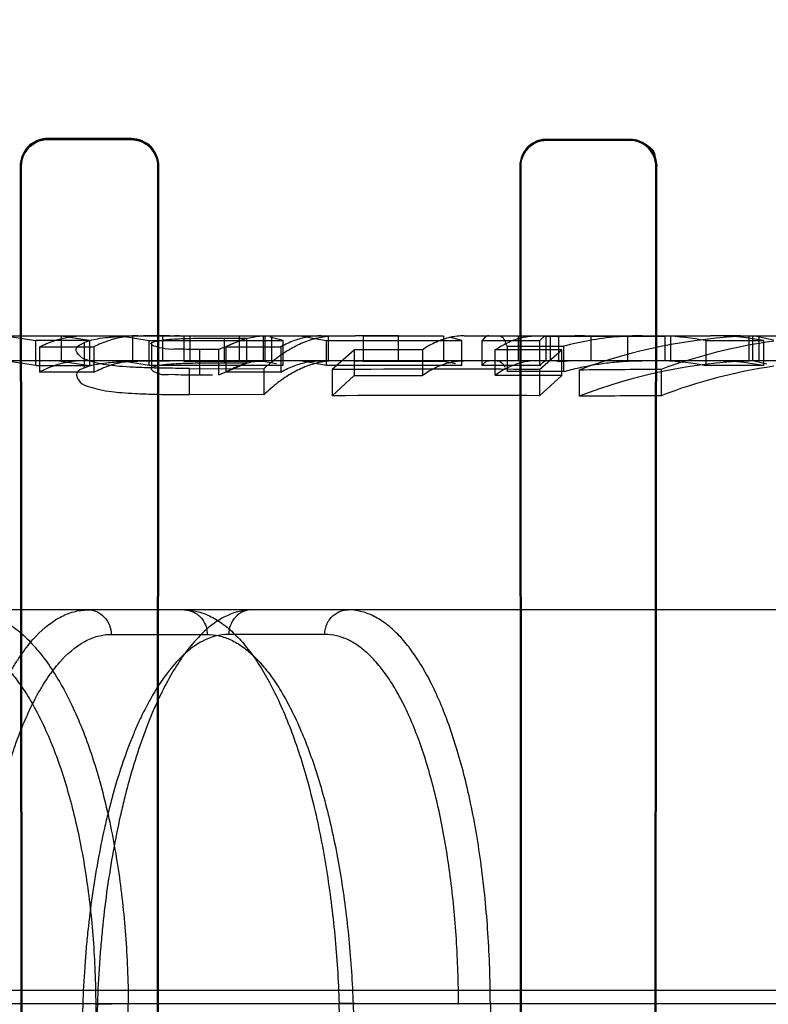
# Model space of a CAD drawing. Header units: millimetres. Extents: x 0 to 297, y 0 to 210.
# Tile 394 of 499: x 240.2298 to 240.2929, y 160.0682 to 160.1512. Entities that reach past the tile are written whole.
import ezdxf

# ---------------------------------------------------------------- set-up
doc = ezdxf.new("R2010")
doc.units = ezdxf.units.MM
doc.header["$LTSCALE"] = 16.335
doc.layers.get('0').update_dxf_attribs({"linetype": 'CONTINUOUS'})
for name, color, linetype in [('AXES_REF', 7, 'CONTINUOUS'), ('INTFCLR_1', 7, 'CONTINUOUS'), ('INTFCLR_144815', 7, 'CONTINUOUS'), ('INTFCLR_72935', 7, 'CONTINUOUS')]:
    doc.layers.add(name, color=color, linetype=linetype)

msp = doc.modelspace()

# ---------------------------------------------------------------- linework, layer by layer
at = {"color": 7, "linetype": 'Continuous'}
for radius in [6.787079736, 6.7865, 6.743039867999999]:
    msp.add_circle((241.4889109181, 154.7114647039), radius, dxfattribs=at)
for radius, start, end in [(6.72, 278.2771290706, 261.7228709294), (6.874, 113.0826918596, 346.8308908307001)]:
    msp.add_arc((241.4889109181, 154.7114647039), radius, start, end, dxfattribs=at)
at = {"layer": 'AXES_REF', "color": 9, "linetype": 'Continuous'}
msp.add_arc((241.4889109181, 154.7114647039), 6.191158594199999, 94.4118118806, 85.5881881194, dxfattribs=at)
at = {"layer": 'INTFCLR_1', "color": 9, "linetype": 'Continuous'}
for p, q in [((240.2322152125, 160.1411158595), (240.2322152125, 160.1412047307)), ((240.2392152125, 160.1411907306), (240.2392152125, 160.1411028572)), ((240.2742152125, 160.1410466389), (240.2742152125, 160.141130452)), ((240.2812152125, 160.1411202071), (240.2812152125, 160.1410370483)), ((240.2298596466, 160.1388507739), (240.2299486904, 160.1388507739)), ((240.2414604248, 160.1388507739), (240.2415474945, 160.1388507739)), ((240.2719350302, 160.1388507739), (240.2720188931, 160.1388507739)), ((240.2833959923, 160.1388507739), (240.2834785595, 160.1388507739))]:
    msp.add_line(p, q, dxfattribs=at)
at = {"layer": 'INTFCLR_1', "color": 6, "linetype": 'Continuous'}
for p, q in [((240.2392152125, 160.1411907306), (240.2322152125, 160.1412047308)), ((240.2392152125, 160.1411028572), (240.2322152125, 160.1411158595)), ((240.2742152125, 160.141130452), (240.2812152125, 160.1411202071)), ((240.2812152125, 160.1410370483), (240.2742152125, 160.1410466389)), ((240.2298596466, 160.1388507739), (240.2299443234, 160.0058507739)), ((240.2299486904, 160.1388507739), (240.2300276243, 160.0058507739)), ((240.241383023, 160.0058507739), (240.2414604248, 160.1388507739)), ((240.2414647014, 160.0058507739), (240.2415474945, 160.1388507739)), ((240.2719350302, 160.1388507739), (240.2720147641, 160.0058507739)), ((240.2720188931, 160.1388507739), (240.2720937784, 160.0058507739)), ((240.2833221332, 160.0058507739), (240.2833959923, 160.1388507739)), ((240.2834000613, 160.0058507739), (240.2834785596, 160.1388507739))]:
    msp.add_line(p, q, dxfattribs=at)
at = {"layer": 'INTFCLR_1', "color": 7, "linetype": 'Continuous'}
for points in [[(240.2812152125, 160.1411202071), (240.281313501, 160.1411179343), (240.2814118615, 160.1411113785), (240.2815101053, 160.1411005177), (240.2816078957, 160.1410853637), (240.2817051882, 160.1410658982), (240.2818022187, 160.1410420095), (240.2818989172, 160.1410136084), (240.2819949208, 160.1409806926), (240.2820900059, 160.1409432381)], [(240.2820572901, 160.1408669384), (240.2819674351, 160.14090233), (240.2818760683, 160.1409337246), (240.2817833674, 160.1409610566), (240.281689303, 160.1409843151), (240.2815942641, 160.1410033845), (240.2814990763, 160.1410181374), (240.2814041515, 160.1410286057), (240.2813094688, 160.1410348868), (240.2812152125, 160.1410370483)]]:
    msp.add_lwpolyline(points, dxfattribs=at)
at = {"layer": 'INTFCLR_1', "color": 6, "linetype": 'Continuous'}
for points, knots in [([(240.2322152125, 160.1412047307), (240.2316505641, 160.141205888), (240.2304038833, 160.1407466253), (240.2298587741, 160.13948768), (240.2298596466, 160.1388507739)], [0, 0, 0, 0, 0.4699318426, 1, 1, 1, 1]), ([(240.2322152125, 160.1411158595), (240.2316750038, 160.1411168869), (240.2304761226, 160.1406783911), (240.2299479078, 160.139466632), (240.2299486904, 160.1388507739)], [0, 0, 0, 0, 0.467281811, 1, 1, 1, 1]), ([(240.2415474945, 160.1388507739), (240.2415482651, 160.1394271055), (240.241074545, 160.140665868), (240.2398306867, 160.1411895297), (240.2392152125, 160.1411907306)], [0, 0, 0, 0, 0.4835781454, 1, 1, 1, 1]), ([(240.2414604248, 160.1388507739), (240.2414611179, 160.1394077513), (240.2410024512, 160.1406005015), (240.2398054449, 160.1411017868), (240.2392152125, 160.1411028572)], [0, 0, 0, 0, 0.4855058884, 1, 1, 1, 1]), ([(240.2742152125, 160.141130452), (240.2736826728, 160.1411312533), (240.2724786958, 160.1407020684), (240.2719342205, 160.1394811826), (240.2719350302, 160.1388507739)], [0, 0, 0, 0, 0.4579220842, 1, 1, 1, 1]), ([(240.2742152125, 160.1410466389), (240.2737035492, 160.1410473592), (240.2725441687, 160.1406353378), (240.2720181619, 160.1394592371), (240.2720188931, 160.1388507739)], [0, 0, 0, 0, 0.4567907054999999, 1, 1, 1, 1])]:
    msp.add_open_spline(points, degree=3, knots=knots, dxfattribs=at)
at = {"layer": 'INTFCLR_1', "color": 7, "linetype": 'Continuous'}
for points, knots in [([(240.28347856, 160.1388507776), (240.283479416, 160.1394220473), (240.2830053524, 160.1406254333), (240.2818003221, 160.141120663), (240.2812152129, 160.1411202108)], [0, 0, 0, 0, 0.494016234, 1, 1, 1, 1]), ([(240.2833959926, 160.138850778), (240.2833967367, 160.1394019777), (240.2829390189, 160.1405615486), (240.2817781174, 160.14103739), (240.2812152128, 160.1410370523)], [0, 0, 0, 0, 0.4947471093, 1, 1, 1, 1])]:
    msp.add_open_spline(points, degree=3, knots=knots, dxfattribs=at)
for points in [[(240.2820900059, 160.1409432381), (240.2826208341, 160.1407201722), (240.2833081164, 160.1402935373), (240.2833073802, 160.1397177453)], [(240.2833959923, 160.1388507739), (240.2833966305, 160.1393838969), (240.2833036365, 160.1401334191), (240.2828120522, 160.1403397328)]]:
    msp.add_open_spline(points, degree=3, dxfattribs=at)
at = {"layer": 'INTFCLR_144815', "color": 9, "linetype": 'Continuous'}
for p, q in [((240.2040073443, 160.1245647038), (240.2331195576, 160.124564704)), ((240.2352037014, 160.1245647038), (240.2580684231, 160.1245647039)), ((240.2672451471, 160.1245647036), (240.2879985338, 160.1245647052)), ((240.2905359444, 160.124564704), (240.300665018, 160.1245647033)), ((240.2470647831, 160.1222634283), (240.2470647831, 160.1243707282)), ((240.2449745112, 160.1234160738), (240.2449745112, 160.1212720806)), ((240.6675376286, 160.122464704), (240.0072747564, 160.1224647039)), ((240.2441197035, 160.1196077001), (240.2441197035, 160.1218161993)), ((240.8751679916, 160.1014647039), (240.0486734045, 160.1014647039)), ((240.2375337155, 160.099401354), (240.2456250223, 160.099401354)), ((240.2555149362, 160.099401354), (240.2474184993, 160.099401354)), ((240.9525085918, 160.0693955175), (239.96197662, 160.0693955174)), ((240.022855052, 160.0682964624), (240.9060489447, 160.0682964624)), ((240.2351328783, 160.0682232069), (240.2326109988, 159.9964647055)), ((240.2363645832, 160.0682964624), (240.2338354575, 159.9964647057)), ((240.2349895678, 160.0682801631), (240.2363645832, 160.0682964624)), ((240.2362264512, 160.0682232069), (240.2366052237, 159.9964647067)), ((240.239353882, 159.9964647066), (240.2389698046, 160.0682964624)), ((240.2591815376, 159.9979918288), (240.2567264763, 160.0682964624)), ((240.2579056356, 160.0682232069), (240.2604166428, 159.9964647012)), ((240.2694614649, 160.068296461), (240.2696354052, 159.9979918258))]:
    msp.add_line(p, q, dxfattribs=at)
at = {"layer": 'INTFCLR_144815', "color": 6, "linetype": 'Continuous'}
for p, q in [((240.2286100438, 160.1245647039), (240.2311859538, 160.1241737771)), ((240.2331195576, 160.124564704), (240.2352037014, 160.1245647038)), ((240.2356944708, 160.1241740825), (240.2331195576, 160.1245647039)), ((240.2333551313, 160.1224647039), (240.2333551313, 160.1245647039)), ((240.2383203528, 160.1245647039), (240.2407397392, 160.12417107)), ((240.2393654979, 160.1224647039), (240.2393654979, 160.1245647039)), ((240.2418557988, 160.1245647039), (240.2418557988, 160.1224647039)), ((240.2503385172, 160.1245281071), (240.2436484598, 160.1245281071)), ((240.2436484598, 160.1245273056), (240.2436484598, 160.1224259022)), ((240.2441464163, 160.1245647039), (240.2441464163, 160.1224647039)), ((240.2483069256, 160.1245647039), (240.2483069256, 160.1224647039)), ((240.2503385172, 160.1245281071), (240.2503385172, 160.1224267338)), ((240.2504773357, 160.1245647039), (240.2504773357, 160.1224647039)), ((240.2520214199, 160.1241736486), (240.2509006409, 160.124452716)), ((240.2510249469, 160.1245647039), (240.2510249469, 160.1224647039)), ((240.253443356, 160.1245647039), (240.255661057, 160.1241716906)), ((240.2558332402, 160.1224647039), (240.2558332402, 160.1245647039)), ((240.2617367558, 160.1245647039), (240.2580684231, 160.1245647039)), ((240.2587567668, 160.1245269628), (240.2580684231, 160.1245647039)), ((240.2655143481, 160.1245278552), (240.2587567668, 160.1245278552)), ((240.2587567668, 160.1245269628), (240.2587567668, 160.1224255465)), ((240.2617367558, 160.1224647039), (240.2617367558, 160.1245647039)), ((240.2655143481, 160.1245278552), (240.2655143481, 160.1224264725)), ((240.2670518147, 160.1241743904), (240.2660278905, 160.1244526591)), ((240.2718072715, 160.1245647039), (240.2718072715, 160.1224647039)), ((240.2741278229, 160.1245431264), (240.2741278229, 160.1224423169)), ((240.2741278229, 160.1245431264), (240.2841577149, 160.1245431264)), ((240.2744966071, 160.1245647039), (240.2744966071, 160.1224647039)), ((240.2749633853, 160.1245647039), (240.2752393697, 160.1244725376)), ((240.2752393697, 160.1223690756), (240.2752393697, 160.1244725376)), ((240.2779111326, 160.1245647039), (240.2779111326, 160.1224647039)), ((240.2810360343, 160.1224647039), (240.2810360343, 160.1245647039)), ((240.2841577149, 160.1245430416), (240.2841577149, 160.1224422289)), ((240.2846309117, 160.1245647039), (240.2846309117, 160.1224647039)), ((240.2905359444, 160.124564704), (240.2879985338, 160.1245647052)), ((240.2905359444, 160.1245647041), (240.2912222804, 160.1245374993)), ((240.2912222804, 160.1245374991), (240.2912222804, 160.1224364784)), ((240.2915361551, 160.1245647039), (240.2915361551, 160.1224647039)), ((240.2917317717, 160.1245647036), (240.2933142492, 160.1242121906)), ((240.2921040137, 160.1224647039), (240.2921040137, 160.1245647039)), ((240.2356944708, 160.1241739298), (240.2311859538, 160.1241739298)), ((240.2311859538, 160.1220590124), (240.2311859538, 160.1241737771)), ((240.2314837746, 160.1236317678), (240.2360753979, 160.1236317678)), ((240.2314837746, 160.1236297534), (240.2314837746, 160.1214940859)), ((240.2352577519, 160.1239889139), (240.2352577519, 160.1218670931)), ((240.2356944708, 160.1241740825), (240.2356944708, 160.1220593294)), ((240.2360753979, 160.1236317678), (240.2360753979, 160.1214961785)), ((240.2407397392, 160.1220562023), (240.2407397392, 160.12417107)), ((240.2407397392, 160.1241685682), (240.2520214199, 160.1241685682)), ((240.2409475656, 160.1218689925), (240.2409475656, 160.1239907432)), ((240.2489213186, 160.1243704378), (240.2465973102, 160.1234144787)), ((240.2470647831, 160.1243707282), (240.2489213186, 160.1243704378)), ((240.2471842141, 160.1236389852), (240.2518173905, 160.1236389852)), ((240.2471842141, 160.1236366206), (240.2471842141, 160.1215012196)), ((240.2489213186, 160.1243704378), (240.2489213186, 160.122263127)), ((240.2518173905, 160.1236389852), (240.2518173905, 160.121503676)), ((240.2520214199, 160.1220536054), (240.2520214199, 160.1241685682)), ((240.255661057, 160.1220568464), (240.255661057, 160.1241716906)), ((240.255661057, 160.124169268), (240.2670518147, 160.124169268)), ((240.2670518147, 160.1220543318), (240.2670518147, 160.124169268)), ((240.2687778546, 160.122058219), (240.2687778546, 160.1241730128)), ((240.2687778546, 160.1241668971), (240.2736395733, 160.1241668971)), ((240.2708762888, 160.1236822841), (240.2756237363, 160.1236822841)), ((240.2708762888, 160.1236817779), (240.2708762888, 160.1215481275)), ((240.2736395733, 160.1220518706), (240.2736395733, 160.1241668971)), ((240.2756237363, 160.1236822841), (240.2756237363, 160.1215486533)), ((240.2876014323, 160.1241649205), (240.2876014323, 160.1220498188)), ((240.2876014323, 160.1241649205), (240.2924683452, 160.1241649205)), ((240.2924683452, 160.1241704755), (240.2924683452, 160.1220555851)), ((240.2465973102, 160.1234144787), (240.2449745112, 160.1234160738)), ((240.2465973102, 160.1212704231), (240.2465973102, 160.1234144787)), ((240.2579967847, 160.1233674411), (240.256133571, 160.1217205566)), ((240.2637600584, 160.1233770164), (240.2579967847, 160.1233770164)), ((240.2579967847, 160.1233674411), (240.2579967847, 160.1212215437)), ((240.2637600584, 160.1233770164), (240.2637600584, 160.1212314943)), ((240.2698639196, 160.121233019), (240.2698639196, 160.1233784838)), ((240.2754735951, 160.1233784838), (240.2698639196, 160.1233784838)), ((240.2736103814, 160.1217253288), (240.2754735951, 160.1233704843)), ((240.2754735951, 160.1212247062), (240.2754735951, 160.1233704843)), ((240.2311859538, 160.1220590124), (240.2286100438, 160.1224647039)), ((240.2311859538, 160.1220591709), (240.2356944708, 160.1220591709)), ((240.2331195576, 160.1224647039), (240.2356944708, 160.1220593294)), ((240.2407397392, 160.1220562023), (240.2383203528, 160.1224647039)), ((240.2520214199, 160.1220536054), (240.2407397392, 160.1220536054)), ((240.2436484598, 160.1224267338), (240.2503385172, 160.1224267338)), ((240.2465973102, 160.1212704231), (240.2489213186, 160.122263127)), ((240.2489213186, 160.122263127), (240.2470647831, 160.1222634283)), ((240.2503385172, 160.1224275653), (240.2514616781, 160.1222256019)), ((240.255661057, 160.1220568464), (240.253443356, 160.1224647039)), ((240.2670518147, 160.1220543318), (240.255661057, 160.1220543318)), ((240.2580684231, 160.1224647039), (240.2587567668, 160.1224255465)), ((240.2587567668, 160.1224264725), (240.2655143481, 160.1224264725)), ((240.2655143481, 160.1224273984), (240.2665404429, 160.1222258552)), ((240.2736395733, 160.1220518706), (240.2687778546, 160.1220518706)), ((240.2841577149, 160.1224423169), (240.2741278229, 160.1224423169)), ((240.2752393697, 160.1223690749), (240.2749633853, 160.1224647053)), ((240.2924683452, 160.1220498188), (240.2876014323, 160.1220498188)), ((240.2912222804, 160.1224364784), (240.2905359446, 160.1224647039)), ((240.2916699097, 160.1224437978), (240.2927528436, 160.1222031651)), ((240.2360753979, 160.1214961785), (240.2314837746, 160.1214961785)), ((240.2441197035, 160.1218161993), (240.2503838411, 160.1217923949)), ((240.2449745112, 160.1212720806), (240.2460563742, 160.1212712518)), ((240.2518173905, 160.121503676), (240.2471842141, 160.121503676)), ((240.2503838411, 160.1217923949), (240.2503838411, 160.119582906)), ((240.256133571, 160.121720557), (240.256133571, 160.1195080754)), ((240.256133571, 160.1195080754), (240.2579967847, 160.1212215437)), ((240.2579967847, 160.1212314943), (240.2637600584, 160.1212314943)), ((240.2698639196, 160.121233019), (240.2754735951, 160.121233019)), ((240.2756237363, 160.1215486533), (240.2708762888, 160.1215486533)), ((240.2736103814, 160.1217253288), (240.2736103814, 160.1195130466)), ((240.2754735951, 160.1212247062), (240.2736103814, 160.1195130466)), ((240.2769309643, 160.1216779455), (240.2769309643, 160.1194636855)), ((240.2838362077, 160.1217275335), (240.2838362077, 160.1195153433)), ((240.2503838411, 160.119582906), (240.2441197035, 160.1196077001)), ((240.2362264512, 160.0682232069), (240.2389698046, 160.0682964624)), ((240.2580494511, 160.0682772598), (240.2567264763, 160.0682964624)), ((240.2694614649, 160.0682964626), (240.2667794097, 160.0682232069))]:
    msp.add_line(p, q, dxfattribs=at)
for points in [[(240.269333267, 160.1245647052), (240.2692779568, 160.1245608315), (240.2692211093, 160.1245487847), (240.2691627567, 160.1245279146), (240.2691031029, 160.1244976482), (240.2690419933, 160.1244572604), (240.2689789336, 160.1244056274), (240.2689137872, 160.1243416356), (240.2688467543, 160.1242644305), (240.2687778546, 160.1241730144)], [(240.2736395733, 160.1241607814), (240.2736937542, 160.1242269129), (240.2737479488, 160.1242871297), (240.273802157, 160.1243414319), (240.273856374, 160.1243898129), (240.2739106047, 160.1244322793), (240.2739648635, 160.1244688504), (240.2740191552, 160.1244995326), (240.274073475, 160.1245243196), (240.2741278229, 160.1245432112)], [(240.2687778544, 160.122058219), (240.268839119, 160.122143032), (240.2689004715, 160.1222180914), (240.2689619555, 160.1222833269), (240.2690237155, 160.1223387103), (240.269085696, 160.1223841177), (240.2691476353, 160.1224194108), (240.2692094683, 160.1224445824), (240.2692713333, 160.1224596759), (240.2693332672, 160.1224647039)], [(240.2741278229, 160.1224424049), (240.2740734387, 160.1224227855), (240.2740190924, 160.1223970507), (240.2739647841, 160.1223652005), (240.2739105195, 160.1223272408), (240.2738562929, 160.1222831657), (240.2738020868, 160.122232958), (240.2737478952, 160.122176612), (240.273693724, 160.1221141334), (240.2736395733, 160.1220455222)]]:
    msp.add_lwpolyline(points, dxfattribs=at)
for centre, radius, start, end in [((240.2429007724, 160.1170719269), 0.0074927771, 84.2730515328, 89.9919858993), ((240.277390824, 160.0994083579), 0.0251563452, 89.999993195, 94.9061183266), ((240.292782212, 160.0796042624), 0.0449603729, 91.9883192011, 110.6438857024), ((240.2830946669, 160.09935866), 0.0252068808, 79.7006410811, 87.5829453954), ((240.2879926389, 160.0989667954), 0.0255978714, 79.9303058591, 89.98680544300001), ((240.299742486, 160.0785574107), 0.0460071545, 98.0171224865, 110.2266078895), ((240.2429006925, 160.1152400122), 0.0072246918, 84.0591548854, 89.9910549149), ((240.2773910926, 160.0982090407), 0.0242556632, 90.000627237, 95.0894057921), ((240.2927886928, 160.0790787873), 0.04338622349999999, 92.069063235, 111.4381893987), ((240.2997560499, 160.0780432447), 0.0444225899, 98.32277566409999, 111.0002348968), ((240.2831032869, 160.0982355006), 0.0242296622, 79.30122498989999, 87.50581318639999), ((240.2879829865, 160.0976792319), 0.0247856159, 79.5739420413, 89.96405987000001), ((240.2652809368, 158.6232672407), 1.4984812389, 89.6815145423, 90.3497599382), ((240.2912582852, 158.6072817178), 1.5144640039, 90.2807959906, 90.54204475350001), ((240.2652807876, 158.6816787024), 1.4378584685, 89.66808051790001, 90.36450071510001), ((240.2912254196, 158.6701394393), 1.4493947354, 90.29210295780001, 90.56508086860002)]:
    msp.add_arc(centre, radius, start, end, dxfattribs=at)
for points, knots in [([(240.2314837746, 160.1236297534), (240.2318814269, 160.1238309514), (240.2326872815, 160.1241742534), (240.2339416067, 160.1244931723), (240.2347868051, 160.1245647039), (240.2352037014, 160.1245647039)], [0, 0, 0, 0, 0.3456816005, 0.6766253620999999, 1, 1, 1, 1]), ([(240.2424708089, 160.1245647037), (240.2421569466, 160.1245647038), (240.2415548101, 160.1245636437), (240.2406816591, 160.124557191), (240.2398461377, 160.1245445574), (240.2390581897, 160.1245230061), (240.2381319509, 160.1244833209), (240.2371536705, 160.1244099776), (240.2361313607, 160.124264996), (240.2355288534, 160.1240973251), (240.2352577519, 160.1239889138)], [0, 0, 0, 0, 0.1295911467, 0.2486166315, 0.360524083, 0.4746063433, 0.5740607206, 0.7433075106, 0.8794461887, 1, 1, 1, 1]), ([(240.2397861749, 160.1245647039), (240.2393705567, 160.1245647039), (240.2385277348, 160.1244935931), (240.2372766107, 160.1241759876), (240.2364721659, 160.1238345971), (240.2360753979, 160.1236337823)], [0, 0, 0, 0, 0.3232225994, 0.6541665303, 1, 1, 1, 1]), ([(240.2471842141, 160.1236366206), (240.2475458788, 160.1238356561), (240.2482796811, 160.1241753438), (240.2494279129, 160.1244933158), (240.2502029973, 160.1245647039), (240.2505842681, 160.1245647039)], [0, 0, 0, 0, 0.348037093, 0.6785574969, 1, 1, 1, 1]), ([(240.2503838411, 160.1217923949), (240.2507688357, 160.1221512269), (240.2515353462, 160.1227948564), (240.2527515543, 160.1235805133), (240.2539765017, 160.1241438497), (240.25522283, 160.1244873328), (240.2560659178, 160.1245647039), (240.2564817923, 160.1245647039)], [0, 0, 0, 0, 0.2303132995, 0.4368336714, 0.6318746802, 0.8180063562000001, 1, 1, 1, 1]), ([(240.2552091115, 160.1245647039), (240.2548282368, 160.1245647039), (240.2540554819, 160.1244941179), (240.2529100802, 160.1241777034), (240.2521785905, 160.1238396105), (240.2518173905, 160.1236413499)], [0, 0, 0, 0, 0.3219598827, 0.6516998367, 1, 1, 1, 1]), ([(240.2672451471, 160.1245647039), (240.2668531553, 160.1245647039), (240.266049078, 160.1244720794), (240.2648663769, 160.1240624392), (240.2641248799, 160.123633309), (240.2637600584, 160.1233834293)], [0, 0, 0, 0, 0.3152153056, 0.6444160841, 1, 1, 1, 1]), ([(240.2698639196, 160.1233834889), (240.270228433, 160.1236331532), (240.2709696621, 160.1240621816), (240.2721522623, 160.1244719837), (240.2729566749, 160.1245647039), (240.273348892, 160.1245647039)], [0, 0, 0, 0, 0.3552943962, 0.6845921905, 1, 1, 1, 1]), ([(240.2822592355, 160.1245647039), (240.2815220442, 160.1245647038), (240.2800362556, 160.1244994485), (240.2778161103, 160.1242046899), (240.2763501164, 160.1238776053), (240.2756237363, 160.1236827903)], [0, 0, 0, 0, 0.3295454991, 0.6638117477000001, 1, 1, 1, 1]), ([(240.2441197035, 160.1218161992), (240.2437288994, 160.1218176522), (240.2429860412, 160.1218200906), (240.2419298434, 160.1218324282), (240.2409885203, 160.1218535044), (240.2401586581, 160.1218795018), (240.2392536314, 160.12191807), (240.2383342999, 160.1219753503), (240.2373161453, 160.1220769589), (240.2364177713, 160.1222271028), (240.2355849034, 160.1224844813), (240.2348977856, 160.1227435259), (240.2343261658, 160.123577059), (240.2349974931, 160.1238761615), (240.2352577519, 160.1239889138)], [0, 0, 0, 0, 0.1074067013, 0.2041624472, 0.2902927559, 0.3661741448, 0.4323450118, 0.5392413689, 0.6193119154, 0.7133741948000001, 0.7896435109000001, 0.8562493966, 0.9220482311, 1, 1, 1, 1]), ([(240.2449745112, 160.1234160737), (240.2446137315, 160.1234172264), (240.2439785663, 160.1234117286), (240.2429452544, 160.1234519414), (240.2422116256, 160.123364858), (240.2405684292, 160.1238186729), (240.2409475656, 160.123990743)], [0, 0, 0, 0, 0.261295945, 0.4729296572, 0.6984540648, 1, 1, 1, 1]), ([(240.2409475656, 160.123990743), (240.2411886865, 160.1240782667), (240.2417616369, 160.1242159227), (240.2426061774, 160.124286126), (240.2435200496, 160.1243320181), (240.2444986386, 160.1243542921), (240.2457015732, 160.1243688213), (240.2465793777, 160.124370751), (240.2470647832, 160.1243707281)], [0, 0, 0, 0, 0.1251645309, 0.2855980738, 0.4129825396, 0.5716914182, 0.7631496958, 1, 1, 1, 1]), ([(240.2352037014, 160.1224647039), (240.2347858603, 160.1224647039), (240.2339396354, 160.1223907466), (240.2326843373, 160.1220590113), (240.2318808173, 160.121702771), (240.2314837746, 160.1214940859)], [0, 0, 0, 0, 0.3231668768, 0.6530862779, 1, 1, 1, 1]), ([(240.235257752, 160.1218670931), (240.2355399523, 160.1219842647), (240.23617086, 160.1221631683), (240.2372299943, 160.1223124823), (240.2382415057, 160.1223867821), (240.2391778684, 160.1224255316), (240.2399589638, 160.1224460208), (240.2407654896, 160.1224576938), (240.2416001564, 160.1224637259), (240.2421734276, 160.1224647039), (240.2424708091, 160.1224647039)], [0, 0, 0, 0, 0.1260955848, 0.268811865, 0.4409940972, 0.5444170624, 0.65554961, 0.7634275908, 0.8772789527, 1, 1, 1, 1]), ([(240.2360753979, 160.1214982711), (240.2364718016, 160.1217066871), (240.237274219, 160.1220610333), (240.2385263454, 160.1223912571), (240.2393698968, 160.1224647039), (240.2397861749, 160.1224647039)], [0, 0, 0, 0, 0.3472846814, 0.6772005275, 1, 1, 1, 1]), ([(240.2470647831, 160.1222634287), (240.2466820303, 160.1222634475), (240.2459874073, 160.1222625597), (240.2450427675, 160.1222535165), (240.2442005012, 160.1222399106), (240.2434039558, 160.1222184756), (240.2425794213, 160.1221732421), (240.2417575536, 160.1220978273), (240.2412094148, 160.1219676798), (240.2409475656, 160.1218689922)], [0, 0, 0, 0, 0.1866949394, 0.3388131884, 0.4607812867, 0.5975805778, 0.7274557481, 0.8635081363, 1, 1, 1, 1]), ([(240.2505842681, 160.1224647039), (240.2502021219, 160.1224647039), (240.2494259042, 160.1223908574), (240.2482767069, 160.122060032), (240.2475452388, 160.121707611), (240.2471842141, 160.1215012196)], [0, 0, 0, 0, 0.3210980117, 0.6505772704, 1, 1, 1, 1]), ([(240.2564817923, 160.1224647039), (240.256063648, 160.1224647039), (240.255217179, 160.1223835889), (240.2539664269, 160.1220243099), (240.2527340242, 160.1214336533), (240.25152092, 160.1206148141), (240.2507602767, 160.1199483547), (240.2503838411, 160.119582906)], [0, 0, 0, 0, 0.1815097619, 0.3665498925, 0.5621461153, 0.7722582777, 1, 1, 1, 1]), ([(240.2518173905, 160.1215061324), (240.2521780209, 160.12171176), (240.2529082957, 160.1220625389), (240.254054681, 160.1223913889), (240.2548283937, 160.1224647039), (240.2552091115, 160.1224647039)], [0, 0, 0, 0, 0.3497590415, 0.6792381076, 1, 1, 1, 1]), ([(240.2637600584, 160.1212381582), (240.2641226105, 160.1214962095), (240.2648611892, 160.1219409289), (240.2660448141, 160.1223678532), (240.2668523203, 160.1224647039), (240.2672451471, 160.1224647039)], [0, 0, 0, 0, 0.3561166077, 0.6856431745, 1, 1, 1, 1]), ([(240.273348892, 160.1224647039), (240.2729558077, 160.1224647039), (240.2721493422, 160.122367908), (240.2709657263, 160.1219412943), (240.2702272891, 160.1214968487), (240.2698639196, 160.1212382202)], [0, 0, 0, 0, 0.3145739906, 0.6430700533, 1, 1, 1, 1]), ([(240.2756237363, 160.1215491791), (240.2760578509, 160.1216701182), (240.2769306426, 160.1218887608), (240.2782530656, 160.1221454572), (240.2795834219, 160.122329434), (240.2809196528, 160.1224400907), (240.2818127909, 160.1224647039), (240.2822592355, 160.1224647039)], [0, 0, 0, 0, 0.2012328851, 0.4015582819, 0.6012628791, 0.8006431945, 1, 1, 1, 1]), ([(240.235257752, 160.1218670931), (240.2350306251, 160.1217649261), (240.2344001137, 160.1215227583), (240.2348783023, 160.1205191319), (240.2356990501, 160.1202673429), (240.2365907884, 160.1199949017), (240.2375038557, 160.1198555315), (240.2385107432, 160.1197605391), (240.2396780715, 160.1196894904), (240.2408629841, 160.1196490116), (240.2420066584, 160.1196233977), (240.2430258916, 160.1196116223), (240.2437425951, 160.1196091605), (240.2441197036, 160.1196077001)], [0, 0, 0, 0, 0.0683859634, 0.1435097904, 0.2247412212, 0.3045688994, 0.3990756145, 0.4776571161, 0.5823334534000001, 0.7201154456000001, 0.8031998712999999, 0.8964490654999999, 1, 1, 1, 1]), ([(240.2409475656, 160.1218689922), (240.2407239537, 160.12176362), (240.241697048, 160.121200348), (240.242373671, 160.1213590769), (240.2436139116, 160.1212497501), (240.2444611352, 160.1212737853), (240.2449745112, 160.1212720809)], [0, 0, 0, 0, 0.1760296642, 0.3780551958, 0.6344192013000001, 1, 1, 1, 1]), ([(240.22528028, 160.1014647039), (240.2256842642, 160.1014647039), (240.2265103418, 160.1013766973), (240.2277265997, 160.100982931), (240.2289163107, 160.1003326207), (240.2300653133, 160.0994382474), (240.2311662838, 160.0983126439), (240.2322155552, 160.0969656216), (240.2332105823, 160.0954032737), (240.2341453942, 160.0936351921), (240.2350115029, 160.0916780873), (240.2358030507, 160.0895475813), (240.2365158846, 160.0872578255), (240.2371465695, 160.0848201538), (240.2376895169, 160.0822557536), (240.2381396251, 160.0795914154), (240.2384948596, 160.0768487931), (240.2387545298, 160.0740476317), (240.238919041, 160.0711894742), (240.2389637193, 160.0692674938), (240.2389698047, 160.0682964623)], [0, 0, 0, 0, 0.0315611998, 0.0643441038, 0.0992563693, 0.1369443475, 0.1776898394, 0.221957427, 0.2701061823, 0.3222178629, 0.3780613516, 0.4371902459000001, 0.4996835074, 0.5653349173, 0.6338330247, 0.704405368, 0.7763792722, 0.8498398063, 0.9241368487, 1, 1, 1, 1]), ([(240.243664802, 160.1014647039), (240.2440239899, 160.1014647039), (240.2447661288, 160.1013745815), (240.2458586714, 160.1009761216), (240.246935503, 160.1003184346), (240.2479814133, 160.0994149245), (240.2489893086, 160.0982809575), (240.2499563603, 160.0969272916), (240.2508808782, 160.0953587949), (240.2517579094, 160.0935838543), (240.2525783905, 160.0916221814), (240.2533372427, 160.0894901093), (240.2540304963, 160.0872013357), (240.2546553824, 160.084765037), (240.2552058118, 160.0822045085), (240.2556773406, 160.0795461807), (240.2560668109, 160.0768186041), (240.2563741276, 160.0740317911), (240.2565995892, 160.0711862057), (240.2566934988, 160.0692671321), (240.2567264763, 160.0682964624)], [0, 0, 0, 0, 0.0285285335, 0.0587379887, 0.09169627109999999, 0.128193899, 0.168121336, 0.2119204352, 0.2601251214, 0.3125755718, 0.3690460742, 0.4289151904, 0.4922453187, 0.5589234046, 0.6286260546, 0.7002119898, 0.7733138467, 0.8474223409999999, 0.9228599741, 1, 1, 1, 1]), ([(240.2694614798, 160.0682964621), (240.2694581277, 160.0692850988), (240.269421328, 160.0712576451), (240.2692753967, 160.0741958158), (240.2690394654, 160.0770827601), (240.2687165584, 160.0798836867), (240.2683104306, 160.0825733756), (240.2678250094, 160.0851374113), (240.2672628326, 160.0875670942), (240.2666270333, 160.0898483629), (240.2659239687, 160.0919586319), (240.2651598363, 160.0938821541), (240.2643402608, 160.0956091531), (240.263468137, 160.0971340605), (240.2625490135, 160.0984456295), (240.2615911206, 160.0995313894), (240.2606012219, 160.1003848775), (240.259584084, 160.1010019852), (240.2585395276, 160.1013792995), (240.2578254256, 160.1014647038), (240.2574751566, 160.1014647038)], [0, 0, 0, 0, 0.0791848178, 0.1579882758, 0.235584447, 0.3111426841, 0.3837692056, 0.4534084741, 0.5201040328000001, 0.5834554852, 0.6430198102, 0.6981752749, 0.7491303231, 0.7960039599, 0.838713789, 0.8771903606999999, 0.9116808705, 0.9430134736, 0.9719453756, 1, 1, 1, 1])]:
    msp.add_open_spline(points, degree=3, knots=knots, dxfattribs=at)
for points in [[(240.2708762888, 160.1236817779), (240.270741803, 160.1239711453), (240.270646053, 160.1244657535), (240.2703269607, 160.1244657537)], [(240.2700487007, 160.1224647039), (240.2703329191, 160.1224647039), (240.2705786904, 160.1221677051), (240.2706947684, 160.1219082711)]]:
    msp.add_open_spline(points, degree=3, dxfattribs=at)
at = {"layer": 'INTFCLR_144815', "color": 9, "linetype": 'Continuous'}
for points, knots in [([(240.2235253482, 160.0682964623), (240.2235329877, 160.0704824), (240.2236532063, 160.0737318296), (240.2239954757, 160.0774890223), (240.2242457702, 160.0795764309), (240.224658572, 160.0825277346), (240.2252831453, 160.0858308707), (240.2261265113, 160.0889928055), (240.2266463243, 160.0906584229), (240.2274063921, 160.0928610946), (240.2282883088, 160.0949245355), (240.2293505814, 160.0967784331), (240.2300154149, 160.0978139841), (240.2311485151, 160.0993018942), (240.2326619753, 160.1006528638), (240.2343401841, 160.1013511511), (240.2351710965, 160.1014647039), (240.2355734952, 160.1014647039)], [0, 0, 0, 0, 0.1750157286, 0.2600612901, 0.302010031, 0.3433244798, 0.4986593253, 0.5707200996, 0.6052293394, 0.6383271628, 0.7573161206, 0.7839666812, 0.8093592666, 0.8557594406, 0.9337808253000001, 0.9677823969, 1, 1, 1, 1]), ([(240.2355734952, 160.1014647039), (240.235816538, 160.1014647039), (240.2363325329, 160.1013598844), (240.2369933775, 160.1008950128), (240.2374272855, 160.1001971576), (240.2375294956, 160.0996603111), (240.2375337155, 160.099401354)], [0, 0, 0, 0, 0.2326867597, 0.4888628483, 0.7520440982, 1, 1, 1, 1]), ([(240.2493787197, 160.1014647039), (240.2485620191, 160.101464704), (240.2472683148, 160.101082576), (240.2459988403, 160.1002085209), (240.2452524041, 160.0995515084), (240.2440228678, 160.0982875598), (240.2427583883, 160.0964253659), (240.2416827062, 160.0943424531), (240.2410623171, 160.0929639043), (240.2401001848, 160.0906177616), (240.239299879, 160.0881142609), (240.2386200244, 160.0854937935), (240.238170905, 160.083584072), (240.2374637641, 160.0800646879), (240.2369609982, 160.0764472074), (240.236657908, 160.0732636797), (240.2364874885, 160.0710635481), (240.2364025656, 160.0694054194), (240.2363645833, 160.0682964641)], [0, 0, 0, 0, 0.0649652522, 0.1020546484, 0.1223821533, 0.143958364, 0.2422123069, 0.299625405, 0.3304746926, 0.3624177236, 0.5013178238, 0.5389931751, 0.5777821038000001, 0.6573537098, 0.8244727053, 0.8679632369, 0.9117353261, 1, 1, 1, 1]), ([(240.243664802, 160.1014647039), (240.2439625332, 160.1014647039), (240.2445755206, 160.1013091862), (240.2453763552, 160.1005970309), (240.2456179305, 160.0998365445), (240.2456250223, 160.099401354)], [0, 0, 0, 0, 0.2866264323, 0.580985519, 1, 1, 1, 1]), ([(240.2493787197, 160.1014647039), (240.2491356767, 160.1014647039), (240.2486196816, 160.1013598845), (240.2479588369, 160.1008950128), (240.2475249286, 160.1001971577), (240.2474227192, 160.0996603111), (240.2474184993, 160.099401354)], [0, 0, 0, 0, 0.2326868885, 0.4888629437, 0.7520441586, 1, 1, 1, 1]), ([(240.2555149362, 160.099401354), (240.2555200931, 160.0997178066), (240.2556671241, 160.1003500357), (240.2563210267, 160.1011949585), (240.2570630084, 160.1014647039), (240.2574751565, 160.1014647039)], [0, 0, 0, 0, 0.3048584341, 0.6030048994, 1, 1, 1, 1]), ([(240.2233621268, 160.099401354), (240.2237397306, 160.0994012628), (240.2245084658, 160.0993208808), (240.2256384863, 160.0989590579), (240.2267425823, 160.098364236), (240.2278140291, 160.0975432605), (240.2288463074, 160.0965033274), (240.2298334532, 160.0952527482), (240.2307698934, 160.0938005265), (240.2316494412, 160.0921561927), (240.2324668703, 160.0903310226), (240.2332158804, 160.0883375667), (240.2338918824, 160.0861901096), (240.2344897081, 160.083903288), (240.235005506, 160.0814926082), (240.2354352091, 160.0789749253), (240.2357757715, 160.0763691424), (240.2360250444, 160.0736951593), (240.2361807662, 160.0709724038), (240.2362216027, 160.069142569), (240.2362264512, 160.0682232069)], [0, 0, 0, 0, 0.0313772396, 0.06368445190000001, 0.09799733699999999, 0.1350731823, 0.1754485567, 0.2194464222, 0.2672281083, 0.3188505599, 0.3742559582, 0.4332890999, 0.4957064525, 0.5612499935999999, 0.6296278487, 0.7004938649, 0.7734260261, 0.847946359, 0.9236039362, 1, 1, 1, 1]), ([(240.2262635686, 160.0682232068), (240.2262688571, 160.0702779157), (240.2263786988, 160.0733322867), (240.2266965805, 160.0768641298), (240.2269293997, 160.0788263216), (240.2273139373, 160.0816004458), (240.2278971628, 160.0847052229), (240.2286852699, 160.0876776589), (240.2291712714, 160.089243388), (240.2298820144, 160.0913136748), (240.2307071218, 160.0932532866), (240.2317018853, 160.0949962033), (240.2323244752, 160.0959695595), (240.2333856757, 160.0973677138), (240.2348036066, 160.098637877), (240.2363771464, 160.0992947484), (240.237156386, 160.0994013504), (240.2375337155, 160.099401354)], [0, 0, 0, 0, 0.1751199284, 0.2602092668, 0.3021790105, 0.343512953, 0.4989085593, 0.5709858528, 0.6055004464, 0.6386024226, 0.7575788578, 0.7842206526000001, 0.8096020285, 0.85597166, 0.9338968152, 0.9678408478, 1, 1, 1, 1]), ([(240.2474184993, 160.099401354), (240.2466491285, 160.0994013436), (240.2454304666, 160.0990423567), (240.244233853, 160.0982204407), (240.2435300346, 160.0976029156), (240.2423710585, 160.0964151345), (240.241178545, 160.0946646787), (240.2401634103, 160.0927064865), (240.2395778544, 160.0914106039), (240.2386696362, 160.0892054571), (240.2379135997, 160.0868521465), (240.2372710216, 160.0843887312), (240.2368465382, 160.0825936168), (240.2361781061, 160.0792854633), (240.2357013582, 160.0758850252), (240.2354131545, 160.0728924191), (240.2352509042, 160.0708243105), (240.2351695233, 160.0692656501), (240.2351328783, 160.0682232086)], [0, 0, 0, 0, 0.06506670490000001, 0.1022049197, 0.1225520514, 0.1441456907, 0.2424452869, 0.2998701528, 0.3307214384, 0.3626633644, 0.5015432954, 0.5392081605, 0.5779844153, 0.6575258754, 0.8245684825, 0.8680362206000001, 0.9117848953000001, 1, 1, 1, 1]), ([(240.2456250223, 160.099401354), (240.2459589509, 160.0994013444), (240.2466460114, 160.0993186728), (240.2476550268, 160.0989540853), (240.248645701, 160.0983562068), (240.2496128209, 160.0975343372), (240.2505516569, 160.0964950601), (240.2514572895, 160.0952457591), (240.2523249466, 160.0937947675), (240.2531488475, 160.0921514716), (240.2539238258, 160.0903271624), (240.2546437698, 160.0883345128), (240.2553041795, 160.0861877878), (240.2559000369, 160.0839016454), (240.2564274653, 160.0814915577), (240.2568823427, 160.0789743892), (240.2572613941, 160.0763690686), (240.2575621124, 160.073695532), (240.2577819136, 160.0709731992), (240.2578734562, 160.069142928), (240.2579056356, 160.0682232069)], [0, 0, 0, 0, 0.0282206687, 0.05786111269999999, 0.0900247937, 0.1254857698, 0.1647483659, 0.2081088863, 0.2556856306, 0.3074706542, 0.3633432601, 0.4230987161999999, 0.4864471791, 0.5530904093, 0.6227007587, 0.6948965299, 0.7692192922, 0.845156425, 0.9222258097, 1, 1, 1, 1]), ([(240.2667794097, 160.0682232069), (240.2667772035, 160.069143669), (240.2667452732, 160.0709754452), (240.2666139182, 160.0737009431), (240.2663999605, 160.0763764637), (240.2661055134, 160.0789821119), (240.26573249, 160.081498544), (240.2652835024, 160.0839078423), (240.2647619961, 160.0861935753), (240.2641713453, 160.0883400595), (240.2635161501, 160.090332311), (240.2628005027, 160.0921560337), (240.2620300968, 160.093798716), (240.261209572, 160.0952493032), (240.2603442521, 160.0964984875), (240.2594385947, 160.0975376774), (240.2584975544, 160.0983591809), (240.2575258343, 160.0989563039), (240.2565285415, 160.0993197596), (240.2558471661, 160.0994013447), (240.2555149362, 160.099401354)], [0, 0, 0, 0, 0.07841376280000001, 0.1560430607, 0.2324168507, 0.3070273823, 0.3793873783, 0.4490860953, 0.5157560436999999, 0.5790525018, 0.63867212, 0.6943351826, 0.745847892, 0.7931114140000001, 0.8361472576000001, 0.8750885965, 0.9102469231, 0.942168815, 0.9716975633, 1, 1, 1, 1])]:
    msp.add_open_spline(points, degree=3, knots=knots, dxfattribs=at)
at = {"layer": 'INTFCLR_72935', "color": 9, "linetype": 'Continuous'}
for p, q in [((240.2322152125, 160.1412047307), (240.2322152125, 160.1411158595)), ((240.2392152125, 160.1411028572), (240.2392152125, 160.1411907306)), ((240.2742152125, 160.141130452), (240.2742152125, 160.1410466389)), ((240.2812152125, 160.1410370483), (240.2812152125, 160.1411202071)), ((240.2299486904, 160.1388507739), (240.2298596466, 160.1388507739)), ((240.2415474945, 160.1388507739), (240.2414604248, 160.1388507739)), ((240.2720188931, 160.1388507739), (240.2719350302, 160.1388507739)), ((240.2834785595, 160.1388507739), (240.2833959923, 160.1388507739))]:
    msp.add_line(p, q, dxfattribs=at)
at = {"layer": 'INTFCLR_72935', "color": 6, "linetype": 'Continuous'}
for p, q in [((240.2392152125, 160.1411907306), (240.2322152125, 160.1412047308)), ((240.2322152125, 160.1411158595), (240.2392152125, 160.1411028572)), ((240.2812152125, 160.1411202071), (240.2742152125, 160.141130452)), ((240.2742152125, 160.1410466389), (240.2812152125, 160.1410370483)), ((240.2298596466, 160.1388507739), (240.2299443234, 160.0058507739)), ((240.2300276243, 160.0058507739), (240.2299486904, 160.1388507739)), ((240.2414604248, 160.1388507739), (240.241383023, 160.0058507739)), ((240.2414647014, 160.0058507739), (240.2415474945, 160.1388507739)), ((240.2719350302, 160.1388507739), (240.2720147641, 160.0058507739)), ((240.2720937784, 160.0058507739), (240.2720188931, 160.1388507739)), ((240.2833959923, 160.1388507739), (240.2833221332, 160.0058507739)), ((240.2834000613, 160.0058507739), (240.2834785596, 160.1388507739))]:
    msp.add_line(p, q, dxfattribs=at)
for points, knots in [([(240.2322152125, 160.1412047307), (240.2316482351, 160.1412058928), (240.2304011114, 160.1407439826), (240.2298587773, 160.1394853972), (240.2298596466, 160.1388507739)], [0, 0, 0, 0, 0.4718520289, 1, 1, 1, 1]), ([(240.2299486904, 160.1388507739), (240.2299480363, 160.1393655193), (240.2303588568, 160.1405591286), (240.2315746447, 160.1411170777), (240.2322152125, 160.1411158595)], [0, 0, 0, 0, 0.4455459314, 1, 1, 1, 1]), ([(240.2415474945, 160.1388507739), (240.2415482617, 160.1394245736), (240.2410774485, 160.1406628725), (240.2398331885, 160.1411895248), (240.2392152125, 160.1411907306)], [0, 0, 0, 0, 0.4814658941, 1, 1, 1, 1]), ([(240.2392152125, 160.1411028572), (240.2397876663, 160.1411018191), (240.2409817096, 160.1406215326), (240.2414611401, 160.139425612), (240.2414604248, 160.1388507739)], [0, 0, 0, 0, 0.498961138, 1, 1, 1, 1]), ([(240.2742152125, 160.141130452), (240.2736785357, 160.1411312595), (240.2724737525, 160.1406974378), (240.2719342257, 160.1394771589), (240.2719350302, 160.1388507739)], [0, 0, 0, 0, 0.4614345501, 1, 1, 1, 1]), ([(240.2720188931, 160.1388507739), (240.2720182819, 160.1393593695), (240.272427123, 160.1405180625), (240.2736037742, 160.1410474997), (240.2742152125, 160.1410466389)], [0, 0, 0, 0, 0.4540894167, 1, 1, 1, 1]), ([(240.2812152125, 160.1411202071), (240.2817971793, 160.1411193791), (240.283001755, 160.1406297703), (240.2834792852, 160.1394251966), (240.2834785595, 160.1388507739)], [0, 0, 0, 0, 0.5032620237, 1, 1, 1, 1]), ([(240.2833959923, 160.1388507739), (240.2833965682, 160.1393370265), (240.2830121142, 160.1404847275), (240.2818415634, 160.1410362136), (240.2812152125, 160.1410370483)], [0, 0, 0, 0, 0.4370402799, 1, 1, 1, 1])]:
    msp.add_open_spline(points, degree=3, knots=knots, dxfattribs=at)

doc.saveas('drawing.dxf')
